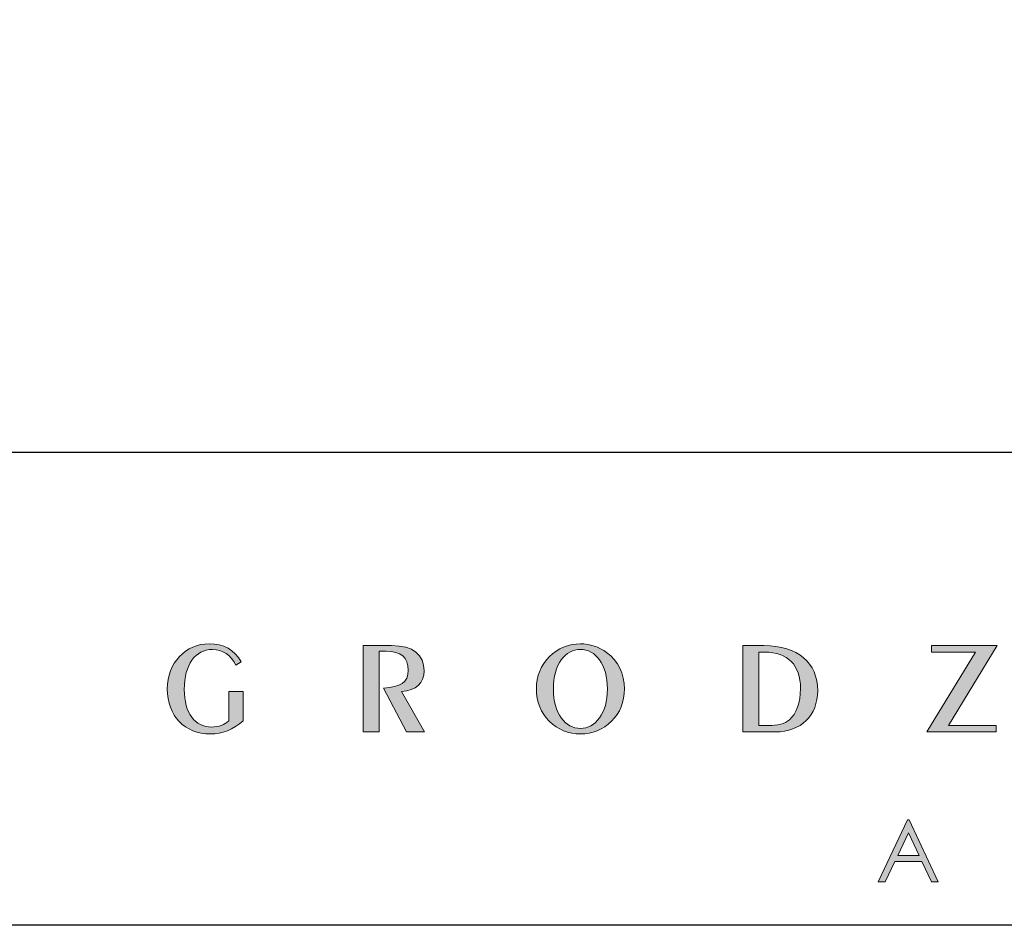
# Model space of a CAD drawing. Header units: millimetres. Extents: x -221 to 149158, y -114258 to 0.
# Tile 295 of 312: x 129794 to 130168, y -54943 to -54599. Entities that reach past the tile are written whole.
import ezdxf

# ---------------------------------------------------------------- set-up
doc = ezdxf.new("R2010")
doc.units = ezdxf.units.MM
doc.layers.get('0').update_dxf_attribs({"lineweight": 0})
doc.layers.add('A-przekrycieram.ART', color=7, linetype='Continuous', lineweight=0, true_color=0xffffff)
doc.layers.add('opis..KF', color=250, linetype='Continuous', lineweight=15)

# ---------------------------------------------------------------- blocks, each defined once
blk = doc.blocks.new('*U1694')
at = {"layer": 'A-przekrycieram.ART'}
h = blk.add_hatch(color=256, dxfattribs=at)
h.dxf.hatch_style = 1
h.paths.add_polyline_path([(0, 4200), (5940, 4200), (5940, 0), (0, 0)])
h.paths.add_polyline_path([(200, 4100), (5840, 4100), (5840, 100), (200, 100)], flags=16)
blk = doc.blocks.new('A$C3E4B4AA6')
at = {"layer": 'opis..KF', "lineweight": 0}
h = blk.add_hatch(color=256, dxfattribs=at)
h.dxf.hatch_style = 1
edge = h.paths.add_edge_path()
edge.add_spline(control_points=[(222.92, 43.25), (222.92, 43.25), (222.92, 49.39), (222.92, 49.39), (222.92, 49.39), (222.92, 49.39), (219.85, 49.39), (219.85, 49.39), (219.85, 49.39), (219.85, 49.39), (219.85, 43.2), (219.85, 43.2), (219.85, 43.2), (218.99, 42.39), (217.73, 41.91), (216.26, 41.91), (216.26, 41.91), (212.71, 41.91), (210.47, 44.73), (210.47, 49.87), (210.47, 49.87), (210.47, 55.16), (212.8, 58.3), (216.41, 58.3), (216.41, 58.3), (218.58, 58.3), (220.26, 57.18), (221.38, 54.97), (221.38, 54.97), (221.38, 54.97), (222.48, 55.72), (222.48, 55.72), (222.48, 55.72), (221.02, 58.23), (218.8, 59.5), (215.7, 59.5), (215.7, 59.5), (210.78, 59.5), (206.86, 55.5), (206.86, 49.97), (206.86, 49.97), (206.86, 44.27), (210.59, 40.44), (216, 40.44), (216, 40.44), (218.43, 40.44), (220.75, 41.35), (222.92, 43.25)], knot_values=[0, 0, 0, 0, 0.076923, 0.076923, 0.076923, 0.077023, 0.153846, 0.153846, 0.153846, 0.153946, 0.230769, 0.230769, 0.230769, 0.230869, 0.307692, 0.307692, 0.307692, 0.307792, 0.384615, 0.384615, 0.384615, 0.384715, 0.461538, 0.461538, 0.461538, 0.461638, 0.538462, 0.538462, 0.538462, 0.538562, 0.615385, 0.615385, 0.615385, 0.615485, 0.692308, 0.692308, 0.692308, 0.692408, 0.769231, 0.769231, 0.769231, 0.769331, 0.846154, 0.846154, 0.846154, 0.846254, 1, 1, 1, 1], degree=3, periodic=0)
h = blk.add_hatch(color=256, dxfattribs=at)
h.dxf.hatch_style = 1
edge = h.paths.add_edge_path()
edge.add_spline(control_points=[(261.21, 40.88), (261.21, 40.88), (256.36, 49.43), (256.36, 49.43), (256.36, 49.43), (259.43, 49.58), (261.11, 51.19), (261.11, 53.77), (261.11, 53.77), (261.11, 57.23), (258.82, 59.11), (254.24, 59.11), (254.24, 59.11), (254.24, 59.11), (248.27, 59.11), (248.27, 59.11), (248.27, 59.11), (248.27, 59.11), (248.27, 40.88), (248.27, 40.88), (248.27, 40.88), (248.27, 40.88), (251.66, 40.88), (251.66, 40.88), (251.66, 40.88), (251.66, 40.88), (251.66, 57.94), (251.66, 57.94), (251.66, 57.94), (251.66, 57.94), (253.05, 57.94), (253.05, 57.94), (253.05, 57.94), (256.22, 57.94), (257.78, 56.62), (257.78, 53.92), (257.78, 53.92), (257.78, 51.31), (256.14, 50.36), (252.51, 50.12), (252.51, 50.12), (252.51, 50.12), (257.41, 40.88), (257.41, 40.88), (257.41, 40.88), (257.41, 40.88), (261.21, 40.88), (261.21, 40.88)], knot_values=[0, 0, 0, 0, 0.076923, 0.076923, 0.076923, 0.077023, 0.153846, 0.153846, 0.153846, 0.153946, 0.230769, 0.230769, 0.230769, 0.230869, 0.307692, 0.307692, 0.307692, 0.307792, 0.384615, 0.384615, 0.384615, 0.384715, 0.461538, 0.461538, 0.461538, 0.461638, 0.538462, 0.538462, 0.538462, 0.538562, 0.615385, 0.615385, 0.615385, 0.615485, 0.692308, 0.692308, 0.692308, 0.692408, 0.769231, 0.769231, 0.769231, 0.769331, 0.846154, 0.846154, 0.846154, 0.846254, 1, 1, 1, 1], degree=3, periodic=0)
h = blk.add_hatch(color=256, dxfattribs=at)
h.dxf.hatch_style = 1
edge = h.paths.add_edge_path()
edge.add_spline(control_points=[(303.45, 49.95), (303.45, 53.16), (302.11, 55.89), (299.68, 57.69), (299.68, 57.69), (298.04, 58.86), (296.14, 59.5), (294.15, 59.5), (294.15, 59.5), (291.66, 59.5), (289.35, 58.52), (287.59, 56.79), (287.59, 56.79), (285.79, 55.04), (284.84, 52.65), (284.84, 49.95), (284.84, 49.95), (284.84, 47.27), (285.79, 44.9), (287.54, 43.15), (287.54, 43.15), (289.35, 41.35), (291.64, 40.44), (294.15, 40.44), (294.15, 40.44), (296.63, 40.44), (298.92, 41.35), (300.72, 43.15), (300.72, 43.15), (302.5, 44.9), (303.45, 47.27), (303.45, 49.95)], knot_values=[0, 0, 0, 0, 0.111111, 0.111111, 0.111111, 0.111211, 0.222222, 0.222222, 0.222222, 0.222322, 0.333333, 0.333333, 0.333333, 0.333433, 0.444444, 0.444444, 0.444444, 0.444544, 0.555556, 0.555556, 0.555556, 0.555656, 0.666667, 0.666667, 0.666667, 0.666767, 0.777778, 0.777778, 0.777778, 0.777878, 1, 1, 1, 1], degree=3, periodic=0)
edge = h.paths.add_edge_path(flags=16)
edge.add_spline(control_points=[(299.85, 49.95), (299.85, 44.76), (297.31, 41.61), (294.15, 41.61), (294.15, 41.61), (290.95, 41.61), (288.44, 44.78), (288.44, 49.95), (288.44, 49.95), (288.44, 55.14), (290.95, 58.33), (294.15, 58.33), (294.15, 58.33), (297.31, 58.33), (299.85, 55.16), (299.85, 49.95)], knot_values=[0, 0, 0, 0, 0.2, 0.2, 0.2, 0.2001, 0.4, 0.4, 0.4, 0.4001, 0.6, 0.6, 0.6, 0.6001, 1, 1, 1, 1], degree=3, periodic=0)
h = blk.add_hatch(color=256, dxfattribs=at)
h.dxf.hatch_style = 1
edge = h.paths.add_edge_path()
edge.add_spline(control_points=[(344.26, 49.58), (344.26, 55.48), (340.09, 59.11), (332.9, 59.11), (332.9, 59.11), (332.9, 59.11), (328.45, 59.11), (328.45, 59.11), (328.45, 59.11), (328.45, 59.11), (328.45, 40.88), (328.45, 40.88), (328.45, 40.88), (328.45, 40.88), (335.34, 40.88), (335.34, 40.88), (335.34, 40.88), (340.72, 40.88), (344.26, 44.39), (344.26, 49.58)], knot_values=[0, 0, 0, 0, 0.166667, 0.166667, 0.166667, 0.166767, 0.333333, 0.333333, 0.333333, 0.333433, 0.5, 0.5, 0.5, 0.5001, 0.666667, 0.666667, 0.666667, 0.666767, 1, 1, 1, 1], degree=3, periodic=0)
edge = h.paths.add_edge_path(flags=16)
edge.add_spline(control_points=[(340.63, 50.04), (340.63, 47), (339.75, 44.71), (338.31, 43.44), (338.31, 43.44), (337.29, 42.56), (335.85, 42.25), (333.81, 42.25), (333.81, 42.25), (333.81, 42.25), (331.81, 42.25), (331.81, 42.25), (331.81, 42.25), (331.81, 42.25), (331.81, 57.74), (331.81, 57.74), (331.81, 57.74), (331.81, 57.74), (333.07, 57.74), (333.07, 57.74), (333.07, 57.74), (337.97, 57.74), (340.63, 55.01), (340.63, 50.04)], knot_values=[0, 0, 0, 0, 0.142857, 0.142857, 0.142857, 0.142957, 0.285714, 0.285714, 0.285714, 0.285814, 0.428571, 0.428571, 0.428571, 0.428671, 0.571429, 0.571429, 0.571429, 0.571529, 0.714286, 0.714286, 0.714286, 0.714386, 1, 1, 1, 1], degree=3, periodic=0)
h = blk.add_hatch(color=256, dxfattribs=at)
h.dxf.hatch_style = 1
edge = h.paths.add_edge_path()
edge.add_spline(control_points=[(382.16, 59.11), (382.16, 59.11), (368.32, 59.11), (368.32, 59.11), (368.32, 59.11), (368.32, 59.11), (368.32, 57.74), (368.32, 57.74), (368.32, 57.74), (368.32, 57.74), (377.58, 57.74), (377.58, 57.74), (377.58, 57.74), (377.58, 57.74), (367.28, 40.88), (367.28, 40.88), (367.28, 40.88), (367.28, 40.88), (381.97, 40.88), (381.97, 40.88), (381.97, 40.88), (381.97, 40.88), (381.97, 42.25), (381.97, 42.25), (381.97, 42.25), (381.97, 42.25), (371.88, 42.25), (371.88, 42.25), (371.88, 42.25), (371.88, 42.25), (382.16, 59.11), (382.16, 59.11)], knot_values=[0, 0, 0, 0, 0.111111, 0.111111, 0.111111, 0.111211, 0.222222, 0.222222, 0.222222, 0.222322, 0.333333, 0.333333, 0.333333, 0.333433, 0.444444, 0.444444, 0.444444, 0.444544, 0.555556, 0.555556, 0.555556, 0.555656, 0.666667, 0.666667, 0.666667, 0.666767, 0.777778, 0.777778, 0.777778, 0.777878, 1, 1, 1, 1], degree=3, periodic=0)
h = blk.add_hatch(color=256, dxfattribs=at)
h.dxf.hatch_style = 1
edge = h.paths.add_edge_path()
edge.add_spline(control_points=[(363.59, 22.31), (363.59, 22.31), (369.72, 9.18), (369.72, 9.18), (369.72, 9.18), (369.72, 9.18), (368.31, 9.18), (368.31, 9.18), (368.31, 9.18), (368.31, 9.18), (366.25, 13.5), (366.25, 13.5), (366.25, 13.5), (366.25, 13.5), (360.57, 13.5), (360.57, 13.5), (360.57, 13.5), (360.57, 13.5), (358.53, 9.18), (358.53, 9.18), (358.53, 9.18), (358.53, 9.18), (357.06, 9.18), (357.06, 9.18), (357.06, 9.18), (357.06, 9.18), (363.26, 22.31), (363.26, 22.31), (363.26, 22.31), (363.26, 22.31), (363.59, 22.31), (363.59, 22.31)], knot_values=[0, 0, 0, 0, 0.111111, 0.111111, 0.111111, 0.111211, 0.222222, 0.222222, 0.222222, 0.222322, 0.333333, 0.333333, 0.333333, 0.333433, 0.444444, 0.444444, 0.444444, 0.444544, 0.555556, 0.555556, 0.555556, 0.555656, 0.666667, 0.666667, 0.666667, 0.666767, 0.777778, 0.777778, 0.777778, 0.777878, 1, 1, 1, 1], degree=3, periodic=0)
edge = h.paths.add_edge_path(flags=16)
edge.add_spline(control_points=[(363.43, 19.56), (363.43, 19.56), (361.17, 14.78), (361.17, 14.78), (361.17, 14.78), (361.17, 14.78), (365.68, 14.78), (365.68, 14.78), (365.68, 14.78), (365.68, 14.78), (363.43, 19.56), (363.43, 19.56)], knot_values=[0, 0, 0, 0, 0.25, 0.25, 0.25, 0.2501, 0.5, 0.5, 0.5, 0.5001, 1, 1, 1, 1], degree=3, periodic=0)
at = {"layer": 'opis..KF', "lineweight": 30}
blk.add_lwpolyline([(0, 100), (933, 100), (933, 0), (0, 0)], close=True, dxfattribs=at)
at = {"layer": 'opis..KF', "lineweight": 0}
for points, knots in [([(222.92, 43.25), (222.92, 43.25), (222.92, 49.39), (222.92, 49.39), (222.92, 49.39), (222.92, 49.39), (219.85, 49.39), (219.85, 49.39), (219.85, 49.39), (219.85, 49.39), (219.85, 43.2), (219.85, 43.2), (219.85, 43.2), (218.99, 42.39), (217.73, 41.91), (216.26, 41.91), (216.26, 41.91), (212.71, 41.91), (210.47, 44.73), (210.47, 49.87), (210.47, 49.87), (210.47, 55.16), (212.8, 58.3), (216.41, 58.3), (216.41, 58.3), (218.58, 58.3), (220.26, 57.18), (221.38, 54.97), (221.38, 54.97), (221.38, 54.97), (222.48, 55.72), (222.48, 55.72), (222.48, 55.72), (221.02, 58.23), (218.8, 59.5), (215.7, 59.5), (215.7, 59.5), (210.78, 59.5), (206.86, 55.5), (206.86, 49.97), (206.86, 49.97), (206.86, 44.27), (210.59, 40.44), (216, 40.44), (216, 40.44), (218.43, 40.44), (220.75, 41.35), (222.92, 43.25)], [0, 0, 0, 0, 0.076923, 0.076923, 0.076923, 0.076923, 0.153846, 0.153846, 0.153846, 0.153846, 0.230769, 0.230769, 0.230769, 0.230769, 0.307692, 0.307692, 0.307692, 0.307692, 0.384615, 0.384615, 0.384615, 0.384615, 0.461538, 0.461538, 0.461538, 0.461538, 0.538462, 0.538462, 0.538462, 0.538462, 0.615385, 0.615385, 0.615385, 0.615385, 0.692308, 0.692308, 0.692308, 0.692308, 0.769231, 0.769231, 0.769231, 0.769231, 0.846154, 0.846154, 0.846154, 0.846154, 1, 1, 1, 1]), ([(261.21, 40.88), (261.21, 40.88), (256.36, 49.43), (256.36, 49.43), (256.36, 49.43), (259.43, 49.58), (261.11, 51.19), (261.11, 53.77), (261.11, 53.77), (261.11, 57.23), (258.82, 59.11), (254.24, 59.11), (254.24, 59.11), (254.24, 59.11), (248.27, 59.11), (248.27, 59.11), (248.27, 59.11), (248.27, 59.11), (248.27, 40.88), (248.27, 40.88), (248.27, 40.88), (248.27, 40.88), (251.66, 40.88), (251.66, 40.88), (251.66, 40.88), (251.66, 40.88), (251.66, 57.94), (251.66, 57.94), (251.66, 57.94), (251.66, 57.94), (253.05, 57.94), (253.05, 57.94), (253.05, 57.94), (256.22, 57.94), (257.78, 56.62), (257.78, 53.92), (257.78, 53.92), (257.78, 51.31), (256.14, 50.36), (252.51, 50.12), (252.51, 50.12), (252.51, 50.12), (257.41, 40.88), (257.41, 40.88), (257.41, 40.88), (257.41, 40.88), (261.21, 40.88), (261.21, 40.88)], [0, 0, 0, 0, 0.076923, 0.076923, 0.076923, 0.076923, 0.153846, 0.153846, 0.153846, 0.153846, 0.230769, 0.230769, 0.230769, 0.230769, 0.307692, 0.307692, 0.307692, 0.307692, 0.384615, 0.384615, 0.384615, 0.384615, 0.461538, 0.461538, 0.461538, 0.461538, 0.538462, 0.538462, 0.538462, 0.538462, 0.615385, 0.615385, 0.615385, 0.615385, 0.692308, 0.692308, 0.692308, 0.692308, 0.769231, 0.769231, 0.769231, 0.769231, 0.846154, 0.846154, 0.846154, 0.846154, 1, 1, 1, 1]), ([(303.45, 49.95), (303.45, 53.16), (302.11, 55.89), (299.68, 57.69), (299.68, 57.69), (298.04, 58.86), (296.14, 59.5), (294.15, 59.5), (294.15, 59.5), (291.66, 59.5), (289.35, 58.52), (287.59, 56.79), (287.59, 56.79), (285.79, 55.04), (284.84, 52.65), (284.84, 49.95), (284.84, 49.95), (284.84, 47.27), (285.79, 44.9), (287.54, 43.15), (287.54, 43.15), (289.35, 41.35), (291.64, 40.44), (294.15, 40.44), (294.15, 40.44), (296.63, 40.44), (298.92, 41.35), (300.72, 43.15), (300.72, 43.15), (302.5, 44.9), (303.45, 47.27), (303.45, 49.95)], [0, 0, 0, 0, 0.111111, 0.111111, 0.111111, 0.111111, 0.222222, 0.222222, 0.222222, 0.222222, 0.333333, 0.333333, 0.333333, 0.333333, 0.444444, 0.444444, 0.444444, 0.444444, 0.555556, 0.555556, 0.555556, 0.555556, 0.666667, 0.666667, 0.666667, 0.666667, 0.777778, 0.777778, 0.777778, 0.777778, 1, 1, 1, 1]), ([(299.85, 49.95), (299.85, 44.76), (297.31, 41.61), (294.15, 41.61), (294.15, 41.61), (290.95, 41.61), (288.44, 44.78), (288.44, 49.95), (288.44, 49.95), (288.44, 55.14), (290.95, 58.33), (294.15, 58.33), (294.15, 58.33), (297.31, 58.33), (299.85, 55.16), (299.85, 49.95)], [0, 0, 0, 0, 0.2, 0.2, 0.2, 0.2, 0.4, 0.4, 0.4, 0.4, 0.6, 0.6, 0.6, 0.6, 1, 1, 1, 1]), ([(344.26, 49.58), (344.26, 55.48), (340.09, 59.11), (332.9, 59.11), (332.9, 59.11), (332.9, 59.11), (328.45, 59.11), (328.45, 59.11), (328.45, 59.11), (328.45, 59.11), (328.45, 40.88), (328.45, 40.88), (328.45, 40.88), (328.45, 40.88), (335.34, 40.88), (335.34, 40.88), (335.34, 40.88), (340.72, 40.88), (344.26, 44.39), (344.26, 49.58)], [0, 0, 0, 0, 0.166667, 0.166667, 0.166667, 0.166667, 0.333333, 0.333333, 0.333333, 0.333333, 0.5, 0.5, 0.5, 0.5, 0.666667, 0.666667, 0.666667, 0.666667, 1, 1, 1, 1]), ([(382.16, 59.11), (382.16, 59.11), (368.32, 59.11), (368.32, 59.11), (368.32, 59.11), (368.32, 59.11), (368.32, 57.74), (368.32, 57.74), (368.32, 57.74), (368.32, 57.74), (377.58, 57.74), (377.58, 57.74), (377.58, 57.74), (377.58, 57.74), (367.28, 40.88), (367.28, 40.88), (367.28, 40.88), (367.28, 40.88), (381.97, 40.88), (381.97, 40.88), (381.97, 40.88), (381.97, 40.88), (381.97, 42.25), (381.97, 42.25), (381.97, 42.25), (381.97, 42.25), (371.88, 42.25), (371.88, 42.25), (371.88, 42.25), (371.88, 42.25), (382.16, 59.11), (382.16, 59.11)], [0, 0, 0, 0, 0.111111, 0.111111, 0.111111, 0.111111, 0.222222, 0.222222, 0.222222, 0.222222, 0.333333, 0.333333, 0.333333, 0.333333, 0.444444, 0.444444, 0.444444, 0.444444, 0.555556, 0.555556, 0.555556, 0.555556, 0.666667, 0.666667, 0.666667, 0.666667, 0.777778, 0.777778, 0.777778, 0.777778, 1, 1, 1, 1]), ([(340.63, 50.04), (340.63, 47), (339.75, 44.71), (338.31, 43.44), (338.31, 43.44), (337.29, 42.56), (335.85, 42.25), (333.81, 42.25), (333.81, 42.25), (333.81, 42.25), (331.81, 42.25), (331.81, 42.25), (331.81, 42.25), (331.81, 42.25), (331.81, 57.74), (331.81, 57.74), (331.81, 57.74), (331.81, 57.74), (333.07, 57.74), (333.07, 57.74), (333.07, 57.74), (337.97, 57.74), (340.63, 55.01), (340.63, 50.04)], [0, 0, 0, 0, 0.142857, 0.142857, 0.142857, 0.142857, 0.285714, 0.285714, 0.285714, 0.285714, 0.428571, 0.428571, 0.428571, 0.428571, 0.571429, 0.571429, 0.571429, 0.571429, 0.714286, 0.714286, 0.714286, 0.714286, 1, 1, 1, 1]), ([(363.59, 22.31), (363.59, 22.31), (369.72, 9.18), (369.72, 9.18), (369.72, 9.18), (369.72, 9.18), (368.31, 9.18), (368.31, 9.18), (368.31, 9.18), (368.31, 9.18), (366.25, 13.5), (366.25, 13.5), (366.25, 13.5), (366.25, 13.5), (360.57, 13.5), (360.57, 13.5), (360.57, 13.5), (360.57, 13.5), (358.53, 9.18), (358.53, 9.18), (358.53, 9.18), (358.53, 9.18), (357.06, 9.18), (357.06, 9.18), (357.06, 9.18), (357.06, 9.18), (363.26, 22.31), (363.26, 22.31), (363.26, 22.31), (363.26, 22.31), (363.59, 22.31), (363.59, 22.31)], [0, 0, 0, 0, 0.111111, 0.111111, 0.111111, 0.111111, 0.222222, 0.222222, 0.222222, 0.222222, 0.333333, 0.333333, 0.333333, 0.333333, 0.444444, 0.444444, 0.444444, 0.444444, 0.555556, 0.555556, 0.555556, 0.555556, 0.666667, 0.666667, 0.666667, 0.666667, 0.777778, 0.777778, 0.777778, 0.777778, 1, 1, 1, 1]), ([(363.43, 19.56), (363.43, 19.56), (361.17, 14.78), (361.17, 14.78), (361.17, 14.78), (361.17, 14.78), (365.68, 14.78), (365.68, 14.78), (365.68, 14.78), (365.68, 14.78), (363.43, 19.56), (363.43, 19.56)], [0, 0, 0, 0, 0.25, 0.25, 0.25, 0.25, 0.5, 0.5, 0.5, 0.5, 1, 1, 1, 1])]:
    blk.add_open_spline(points, degree=3, knots=knots, dxfattribs=at)

msp = doc.modelspace()

# ---------------------------------------------------------------- block references
at = {"xscale": 2, "yscale": 2, "zscale": 2}
msp.add_blockref('*U1694', (119478.49, -56225.76), dxfattribs=at)
at = {"layer": 'opis..KF', "xscale": 1.8, "yscale": 1.8, "zscale": 1.8}
msp.add_blockref('A$C3E4B4AA6', (129477.36, -54943.26), dxfattribs=at)

doc.saveas('drawing.dxf')
